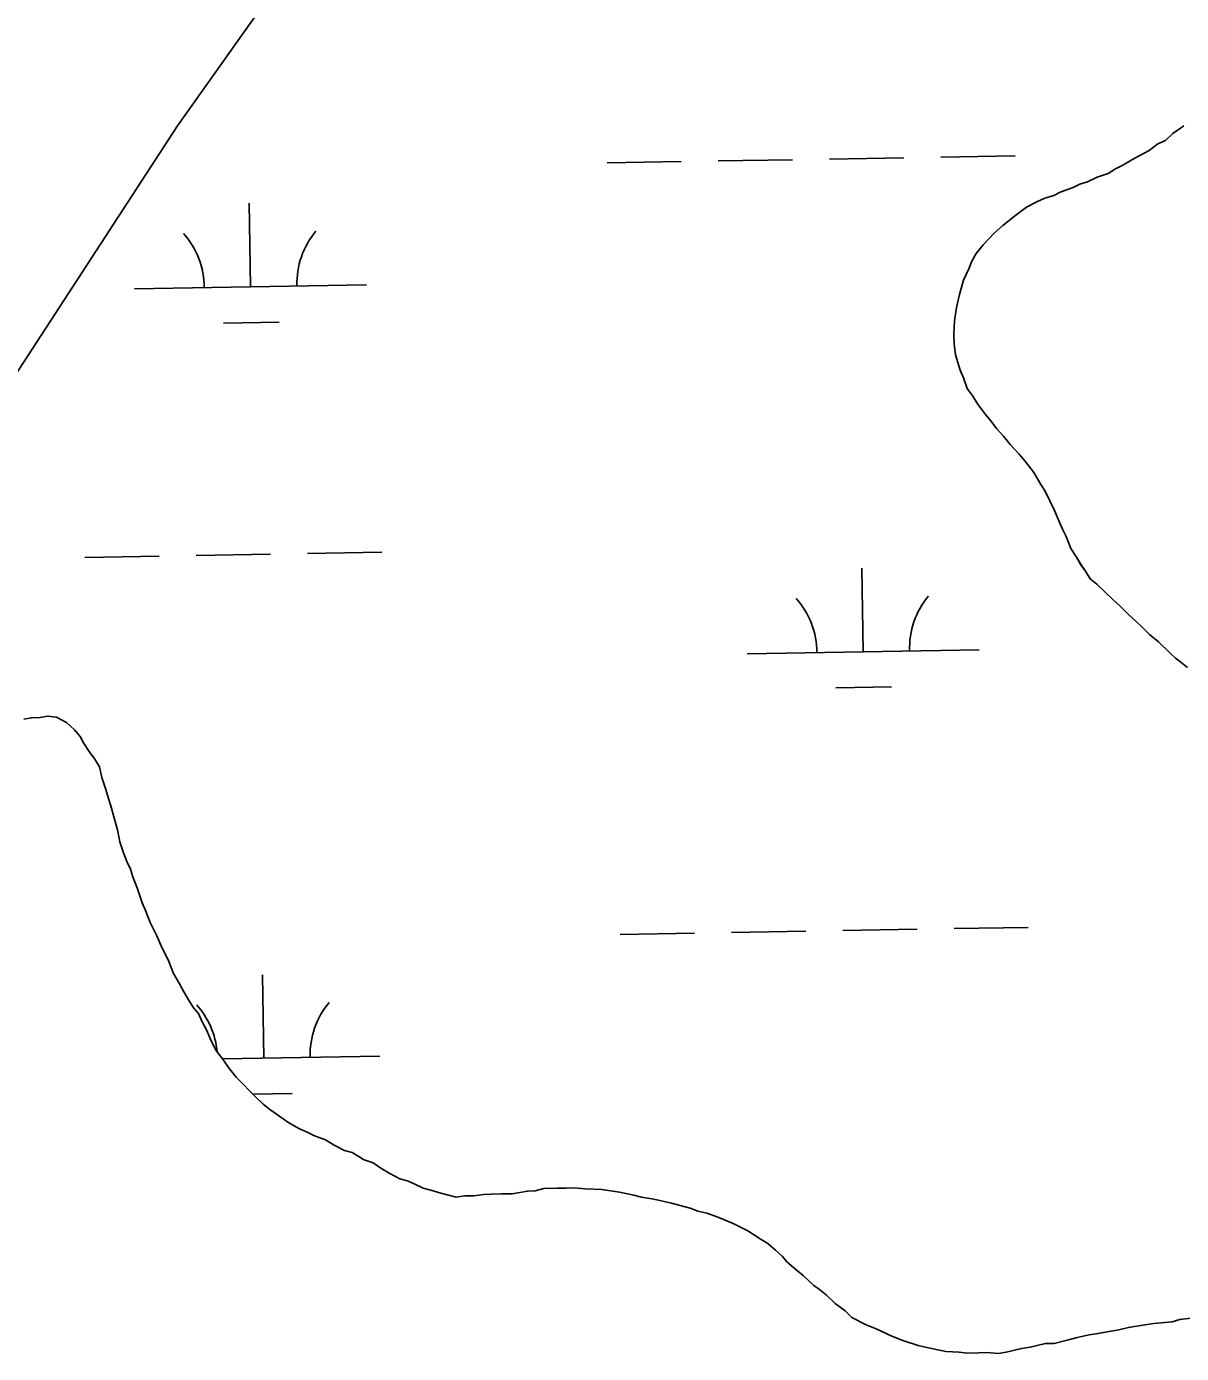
# Model space of a CAD drawing. Extents: x 3887375 to 3925618, y 296674 to 322633.
# Drawn here: x 3917263 to 3917761, y 311306 to 311878 of the extents above; entities that cross this region are included whole.
import ezdxf

# ---------------------------------------------------------------- set-up
doc = ezdxf.new("R2010")
doc.units = 0
doc.layers.add('V-TOPO-SHOR', color=7, linetype='Continuous')
doc.layers.add('V-WETL-SWMP', color=7, linetype='Continuous')

msp = doc.modelspace()

# ---------------------------------------------------------------- linework, layer by layer
at = {"layer": 'V-TOPO-SHOR'}
for points in [[(3917224.29, 311676.02), (3917328.13, 311835.33), (3917458.54, 312019.02)], [(3917763.69, 311601.67), (3917760.8, 311603.97), (3917758.39, 311605.81), (3917755.97, 311608.12), (3917751.13, 311612.73), (3917747.27, 311615.96), (3917743.88, 311619.19), (3917741.46, 311621.5), (3917738.08, 311624.73), (3917734.69, 311627.96), (3917731.3, 311631.19), (3917727.91, 311634.42), (3917724.52, 311637.66), (3917721.63, 311639.95), (3917719.66, 311643.22), (3917717.7, 311646.01), (3917715.74, 311649.28), (3917713.28, 311653), (3917711.27, 311658.16), (3917709.77, 311661.44), (3917708.28, 311664.72), (3917706.27, 311669.4), (3917704.28, 311673.61), (3917702.29, 311677.82), (3917700.33, 311680.61), (3917697.38, 311685.75), (3917693.47, 311690.86), (3917691.04, 311693.64), (3917687.16, 311697.81), (3917684.23, 311701.53), (3917681.32, 311704.77), (3917678.88, 311708.02), (3917676.45, 311710.8), (3917673.02, 311715.46), (3917671.06, 311718.72), (3917668.61, 311721.98), (3917667.08, 311726.67), (3917665.59, 311729.95), (3917664.56, 311733.23), (3917663.54, 311736.52), (3917662.96, 311741.24), (3917662.86, 311745.49), (3917663.2, 311751.18), (3917664.01, 311756.88), (3917665.3, 311762.58), (3917667.04, 311768.77), (3917669.3, 311773.56), (3917670.64, 311776.9), (3917672.45, 311780.25), (3917675.67, 311784.11), (3917680.29, 311788.95), (3917683.99, 311792.35), (3917689.57, 311796.74), (3917694.22, 311800.16), (3917698.89, 311802.64), (3917702.17, 311804.13), (3917705.93, 311805.17), (3917708.73, 311806.65), (3917714.36, 311808.68), (3917717.17, 311810.16), (3917720.45, 311811.18), (3917724.66, 311813.18), (3917729.36, 311814.71), (3917732.62, 311816.68), (3917735.43, 311818.16), (3917740.56, 311821.12), (3917747.1, 311824.59), (3917750.82, 311827.51), (3917754.1, 311829.01), (3917757.34, 311831.92), (3917761.99, 311835.34)], [(3917261.79, 311579.49), (3917265.08, 311580.04), (3917268.87, 311580.13), (3917272.17, 311580.68), (3917275.96, 311580.29), (3917280.27, 311578.03), (3917283.66, 311574.8), (3917286.09, 311572.02), (3917287.57, 311569.21), (3917290.03, 311565.48), (3917292.47, 311562.23), (3917294.44, 311558.97), (3917295.49, 311554.26), (3917297.02, 311549.56), (3917298.55, 311544.87), (3917299.59, 311541.11), (3917300.62, 311537.35), (3917302.17, 311531.71), (3917303.24, 311526.53), (3917304.77, 311521.83), (3917306.28, 311518.08), (3917307.77, 311514.81), (3917308.8, 311511.52), (3917310.81, 311506.36), (3917312.85, 311500.26), (3917314.34, 311496.98), (3917316.36, 311491.83), (3917317.85, 311488.55), (3917319.34, 311485.75), (3917321.34, 311481.06)], [(3917321.34, 311481.06), (3917322.82, 311478.26), (3917324.32, 311474.98), (3917326.33, 311469.83), (3917328.8, 311465.63), (3917330.78, 311461.89), (3917333.24, 311457.69), (3917335.2, 311454.9), (3917337.15, 311452.58), (3917338.64, 311449.3), (3917340.62, 311445.56), (3917342.13, 311441.81), (3917344.62, 311436.67), (3917347.54, 311432.95), (3917350.48, 311428.76), (3917353.4, 311425.04), (3917356.31, 311422.27), (3917359.22, 311419.03), (3917361.64, 311416.72), (3917365.03, 311413.49), (3917367.92, 311411.19), (3917371.29, 311408.91), (3917375.62, 311405.7), (3917380.42, 311402.97), (3917384.24, 311401.17), (3917387.11, 311399.82), (3917391.89, 311398.03), (3917395.72, 311395.76), (3917400.04, 311393.5), (3917403.37, 311392.63), (3917408.65, 311389.44), (3917412.46, 311388.11), (3917415.83, 311385.82), (3917419.67, 311383.55), (3917423.98, 311381.28), (3917427.31, 311380.41), (3917430.18, 311379.06), (3917434, 311377.26), (3917437.34, 311376.39), (3917441.63, 311375.07), (3917444.96, 311374.21), (3917448.29, 311373.34), (3917452.06, 311373.9), (3917455.85, 311373.99), (3917460.09, 311374.56), (3917463.4, 311374.64), (3917467.65, 311374.74), (3917472.38, 311374.85), (3917478.98, 311375.95), (3917482.29, 311376.03), (3917486.05, 311377.06), (3917491.73, 311377.2), (3917495.51, 311377.29), (3917498.82, 311377.36), (3917504.03, 311377.01), (3917511.13, 311376.71), (3917518.73, 311375.47), (3917524.91, 311374.19), (3917528.24, 311373.32), (3917533.47, 311372.5), (3917541.08, 311370.79), (3917549.17, 311368.61), (3917552.51, 311367.27), (3917556.32, 311366.41), (3917561.56, 311364.64), (3917567.78, 311361.95), (3917574, 311358.78), (3917579.77, 311355.14), (3917582.65, 311353.31), (3917586.02, 311350.55), (3917588.93, 311347.78), (3917590.87, 311345.46), (3917594.73, 311342.24), (3917598.11, 311339.48), (3917602.46, 311335.32), (3917604.87, 311333.49), (3917607.77, 311331.19), (3917611.64, 311327.5), (3917615.97, 311324.29), (3917618.87, 311321.52), (3917625.1, 311318.35), (3917629.4, 311316.56), (3917636.1, 311313.41), (3917640.87, 311311.62), (3917647.54, 311309.41), (3917653.25, 311308.13), (3917659.43, 311306.85), (3917665.12, 311306.52), (3917668.44, 311306.12), (3917673.64, 311306.24), (3917676.95, 311306.32), (3917682.16, 311305.97), (3917685.46, 311306.52), (3917692.04, 311308.09), (3917695.82, 311308.66), (3917702.4, 311310.23), (3917706.19, 311310.32), (3917712.3, 311311.88), (3917716.06, 311312.91), (3917721.24, 311313.98), (3917725.01, 311314.54)], [(3917725.01, 311314.54), (3917730.66, 311315.62), (3917733.96, 311316.18), (3917738.2, 311317.22), (3917745.26, 311318.33), (3917749.04, 311318.89), (3917757.06, 311319.56), (3917760.35, 311320.58), (3917765.07, 311321.16)]]:
    msp.add_lwpolyline(points, dxfattribs=at)
at = {"layer": 'V-WETL-SWMP'}
for p, q in [((3917513.31, 311819.29), (3917545.31, 311819.84)), ((3917561.3, 311820.11), (3917593.3, 311820.66)), ((3917609.3, 311820.93), (3917641.29, 311821.48)), ((3917657.29, 311821.76), (3917689.28, 311822.31)), ((3917359.61, 311765.9), (3917358.99, 311801.89)), ((3917309.62, 311765.04), (3917409.6, 311766.76)), ((3917347.88, 311750.26), (3917371.87, 311750.68)), ((3917288.2, 311649.22), (3917320.19, 311649.77)), ((3917336.19, 311650.05), (3917368.18, 311650.6)), ((3917384.18, 311650.87), (3917416.18, 311651.42)), ((3917623.79, 311608.55), (3917623.17, 311644.54)), ((3917573.79, 311607.69), (3917673.78, 311609.41)), ((3917612.05, 311592.91), (3917636.05, 311593.33)), ((3917519.02, 311486.66), (3917551.01, 311487.21)), ((3917567.01, 311487.48), (3917599.01, 311488.03)), ((3917615, 311488.31), (3917647, 311488.86)), ((3917663, 311489.13), (3917694.99, 311489.68)), ((3917365.32, 311433.27), (3917364.7, 311469.27)), ((3917347.53, 311432.97), (3917415.31, 311434.13)), ((3917360.56, 311417.76), (3917377.58, 311418.05))]:
    msp.add_line(p, q, dxfattribs=at)
for points in [[(3917224.29, 311676.02), (3917328.13, 311835.33), (3917458.54, 312019.02)], [(3917761.99, 311835.34), (3917757.34, 311831.92), (3917754.1, 311829.01), (3917750.82, 311827.51), (3917747.1, 311824.59), (3917740.56, 311821.12), (3917735.43, 311818.16), (3917732.62, 311816.68), (3917729.36, 311814.71), (3917724.66, 311813.18), (3917720.45, 311811.19), (3917717.17, 311810.16), (3917714.36, 311808.68), (3917708.73, 311806.65), (3917705.93, 311805.17), (3917702.17, 311804.13), (3917698.89, 311802.64), (3917694.22, 311800.16), (3917689.57, 311796.74), (3917683.99, 311792.35), (3917680.29, 311788.95), (3917675.67, 311784.11), (3917672.45, 311780.26), (3917670.64, 311776.9), (3917669.29, 311773.56), (3917667.04, 311768.77), (3917665.29, 311762.58), (3917664.01, 311756.88), (3917663.2, 311751.18), (3917662.86, 311745.49), (3917662.96, 311741.24), (3917663.54, 311736.52), (3917664.56, 311733.23), (3917665.59, 311729.95), (3917667.08, 311726.67), (3917668.61, 311721.97), (3917671.06, 311718.72), (3917673.02, 311715.46), (3917676.45, 311710.8), (3917678.88, 311708.02), (3917681.32, 311704.77), (3917684.23, 311701.53), (3917687.16, 311697.81), (3917691.04, 311693.64), (3917693.47, 311690.86), (3917697.38, 311685.75), (3917700.33, 311680.61), (3917702.29, 311677.82), (3917704.28, 311673.61), (3917706.27, 311669.4), (3917708.28, 311664.72), (3917709.77, 311661.44), (3917711.27, 311658.16), (3917713.28, 311653.01), (3917715.74, 311649.28), (3917717.71, 311646.01), (3917719.66, 311643.22), (3917721.63, 311639.95), (3917724.52, 311637.66), (3917727.91, 311634.42), (3917731.3, 311631.19), (3917734.69, 311627.96), (3917738.08, 311624.73), (3917741.46, 311621.5), (3917743.88, 311619.19), (3917747.27, 311615.96), (3917751.13, 311612.73), (3917755.97, 311608.12), (3917758.39, 311605.81), (3917760.8, 311603.97), (3917763.69, 311601.67)], [(3917290.03, 311565.48), (3917287.57, 311569.21), (3917286.09, 311572.02), (3917283.66, 311574.8), (3917280.27, 311578.03), (3917275.96, 311580.29), (3917272.17, 311580.68), (3917268.87, 311580.13), (3917265.08, 311580.04), (3917261.79, 311579.49)], [(3917625.1, 311318.35), (3917618.87, 311321.52), (3917615.97, 311324.29), (3917611.64, 311327.5), (3917607.77, 311331.19), (3917604.87, 311333.49), (3917602.46, 311335.32), (3917598.11, 311339.48), (3917594.73, 311342.24), (3917590.87, 311345.46), (3917588.93, 311347.78), (3917586.02, 311350.55), (3917582.65, 311353.31), (3917579.77, 311355.14), (3917574, 311358.78), (3917567.78, 311361.95), (3917561.56, 311364.64), (3917556.32, 311366.41), (3917552.51, 311367.27), (3917549.17, 311368.61), (3917541.08, 311370.79), (3917533.47, 311372.5), (3917528.24, 311373.32), (3917524.91, 311374.19), (3917518.73, 311375.47), (3917511.13, 311376.71), (3917504.03, 311377.01), (3917498.82, 311377.36), (3917495.51, 311377.29), (3917491.73, 311377.2), (3917486.05, 311377.06), (3917482.29, 311376.03), (3917478.98, 311375.95), (3917472.38, 311374.85), (3917467.65, 311374.74), (3917463.4, 311374.64), (3917460.09, 311374.56), (3917455.85, 311373.99), (3917452.06, 311373.9), (3917448.29, 311373.34), (3917444.96, 311374.21), (3917441.63, 311375.08), (3917437.34, 311376.39), (3917434.01, 311377.26), (3917430.18, 311379.06), (3917427.31, 311380.42), (3917423.98, 311381.28), (3917419.67, 311383.55), (3917415.83, 311385.82), (3917412.46, 311388.11), (3917408.65, 311389.44), (3917403.37, 311392.63), (3917400.04, 311393.5), (3917395.72, 311395.76), (3917391.89, 311398.04), (3917387.11, 311399.82), (3917384.24, 311401.17), (3917380.42, 311402.97), (3917375.62, 311405.7), (3917371.29, 311408.91), (3917367.92, 311411.19), (3917365.03, 311413.49), (3917361.64, 311416.72), (3917359.22, 311419.03), (3917356.31, 311422.27), (3917353.41, 311425.04), (3917350.48, 311428.76), (3917347.54, 311432.95), (3917344.62, 311436.67), (3917342.13, 311441.81), (3917340.62, 311445.56), (3917338.64, 311449.3), (3917337.15, 311452.58), (3917335.2, 311454.9), (3917333.24, 311457.69), (3917330.78, 311461.89), (3917328.8, 311465.63), (3917326.33, 311469.83), (3917324.32, 311474.98), (3917322.82, 311478.26), (3917321.34, 311481.06), (3917319.34, 311485.75), (3917317.85, 311488.55), (3917316.35, 311491.83), (3917314.34, 311496.98), (3917312.85, 311500.26), (3917310.81, 311506.36), (3917308.8, 311511.52), (3917307.77, 311514.81), (3917306.28, 311518.08), (3917304.77, 311521.83), (3917303.24, 311526.53), (3917302.17, 311531.71), (3917300.62, 311537.35), (3917299.59, 311541.11), (3917298.55, 311544.87), (3917297.02, 311549.56), (3917295.49, 311554.26), (3917294.44, 311558.97), (3917292.47, 311562.23), (3917290.03, 311565.48)], [(3917765.07, 311321.16), (3917760.35, 311320.58), (3917757.06, 311319.56), (3917749.04, 311318.89), (3917745.27, 311318.33), (3917738.19, 311317.22), (3917733.96, 311316.17), (3917730.66, 311315.62), (3917725.01, 311314.55), (3917721.24, 311313.98), (3917716.06, 311312.92), (3917712.3, 311311.88), (3917706.19, 311310.32), (3917702.4, 311310.23), (3917695.82, 311308.66), (3917692.04, 311308.1), (3917685.46, 311306.52), (3917682.16, 311305.97), (3917676.95, 311306.32), (3917673.64, 311306.24), (3917668.44, 311306.12), (3917665.12, 311306.52), (3917659.43, 311306.86), (3917653.25, 311308.13), (3917647.54, 311309.42), (3917640.87, 311311.62), (3917636.1, 311313.41), (3917629.4, 311316.56), (3917625.1, 311318.35)]]:
    msp.add_lwpolyline(points, dxfattribs=at)
for centre, start, end in [((3917414.84, 311767.32), 140.2115, 181.7552), ((3917304.37, 311765.43), 0.2115, 41.7552), ((3917568.54, 311608.07), 0.2115, 41.7552), ((3917679.01, 311609.97), 140.2115, 181.7552), ((3917310.08, 311432.8), 5.1201, 41.7552), ((3917420.55, 311434.7), 140.2115, 181.7552)]:
    msp.add_arc(centre, 35.25, start, end, dxfattribs=at)

doc.saveas('drawing.dxf')
